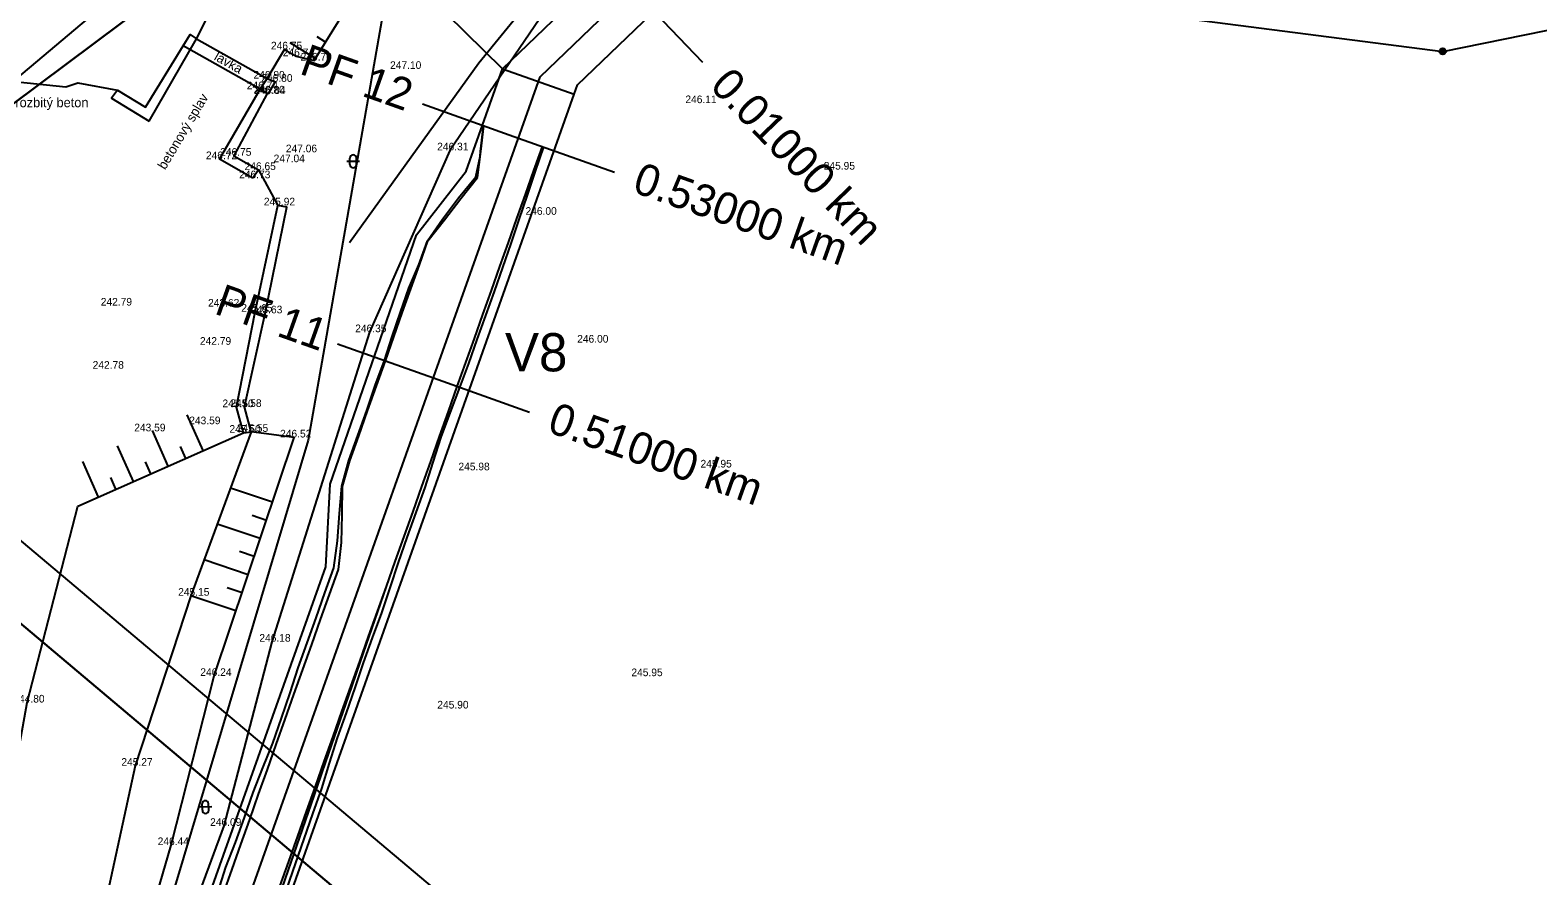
# Model space of a CAD drawing. Extents: x -555887 to -552101, y -1100251 to -1096546.
# Drawn here: x -554212 to -554093.6, y -1096902.3 to -1096835.8 of the extents above; entities that cross this region are included whole.
import ezdxf

# ---------------------------------------------------------------- set-up
doc = ezdxf.new("R2010")
doc.units = 0
for name, color, linetype in [('07_ELEKTRO', 7, 'Continuous'), ('PARCELY_cesty', 7, 'Continuous'), ('PARCELY_VHO', 7, 'Continuous'), ('POLYGONY_POPIS_CESTY', 7, 'Continuous'), ('POLYGONY_SITUACE_PF', 7, 'Continuous'), ('POLYGONY_SITUACE_PF_POPISY', 7, 'Continuous'), ('POLYGONY_SITUACE_PO', 7, 'Continuous'), ('ram_VC2', 7, 'Continuous'), ('vrstevnice', 7, 'Continuous'), ('Výškopis', 7, 'Continuous'), ('ZSST', 7, 'Continuous')]:
    doc.layers.add(name, color=color, linetype=linetype)

msp = doc.modelspace()

# ---------------------------------------------------------------- linework, layer by layer
at = {"layer": '07_ELEKTRO'}
msp.add_lwpolyline([(-554384.81, -1096800.66), (-554151.09, -1096831.04), (-554101.03, -1096837.49), (-554021.9, -1096821.39), (-553942.87, -1096805.47), (-553853.14, -1096787.39)], dxfattribs=at)
at = {"layer": 'PARCELY_cesty'}
for q in [(-554183.58, -1096830.32), (-554169.26, -1096840.86)]:
    msp.add_line((-554174.9, -1096838.86), q, dxfattribs=at)
for points in [[(-554174.9, -1096838.86), (-554167.64, -1096831.88), (-554135.58, -1096801.12), (-554129.61, -1096795.74), (-554116.7, -1096786.26), (-554106.2, -1096780.33), (-554095.28, -1096775.38), (-554029.88, -1096749.91), (-554024.31, -1096746.8), (-554020.97, -1096743.61), (-554018.18, -1096739.73), (-554005.15, -1096716.48), (-553996.74, -1096709.17), (-553992.17, -1096705.88), (-553986.99, -1096703.39), (-553981.45, -1096701.85), (-553975.73, -1096701.32), (-553970.01, -1096701.79), (-553964.4, -1096703.29), (-553952.14, -1096709.78)], [(-554169, -1096840.13), (-554132.18, -1096804.78), (-554126.45, -1096799.62), (-554113.99, -1096790.46), (-554103.93, -1096784.79), (-554093.34, -1096779.99), (-554027.75, -1096754.44), (-554021.32, -1096750.85), (-554017.19, -1096746.91), (-554013.95, -1096742.43), (-554001.21, -1096719.68), (-553993.63, -1096713.09), (-553989.6, -1096710.19), (-553985.22, -1096708.09), (-553980.54, -1096706.79), (-553975.71, -1096706.34), (-553970.86, -1096706.74), (-553966.23, -1096707.97), (-553954.85, -1096714)], [(-554179.85, -1097011.43), (-554188.55, -1096997.77), (-554194.14, -1096986.98), (-554202.26, -1096969.47), (-554205.74, -1096959.67), (-554207.73, -1096949.51), (-554207.83, -1096939.06), (-554206.4, -1096928.77), (-554204.44, -1096922.11), (-554188.79, -1096877.98), (-554188.45, -1096871.48), (-554181.65, -1096851.9), (-554177.76, -1096846.91), (-554174.9, -1096838.86)], [(-554115.45, -1097149.45), (-554124.69, -1097127.01), (-554128.78, -1097114.84), (-554130.72, -1097105.51), (-554131.84, -1097095.95), (-554133.35, -1097067.01), (-554134.24, -1097060.44), (-554136.63, -1097054.87), (-554142.45, -1097045.83), (-554167.76, -1097017.31), (-554174.93, -1097007.99), (-554183.34, -1096994.77), (-554188.76, -1096984.33), (-554196.7, -1096967.2), (-554199.93, -1096958.08), (-554201.74, -1096948.89), (-554201.83, -1096939.45), (-554200.52, -1096930.03), (-554198.73, -1096923.96), (-554169.26, -1096840.86), (-554169, -1096840.13)]]:
    msp.add_lwpolyline(points, dxfattribs=at)
at = {"layer": 'PARCELY_VHO'}
for points in [[(-554130.46, -1097180.06), (-554159.17, -1097101.34), (-554159.64, -1097082.93), (-554163.72, -1097067.19), (-554173.74, -1097050.79), (-554190.63, -1097034.96), (-554197.16, -1097028.05), (-554217.46, -1096987.98), (-554225.33, -1096977.64), (-554234.21, -1096944.26), (-554236.99, -1096909.92), (-554235.22, -1096898.62), (-554228.6, -1096882.13), (-554225.73, -1096869.26), (-554224.9, -1096864.61), (-554220.11, -1096846.63), (-554200.4, -1096831.93), (-554179.17, -1096807.62), (-554142.08, -1096773.53), (-554110.69, -1096747.36), (-554089.18, -1096729.49)], [(-554093.55, -1096750.72), (-554107.61, -1096766.97), (-554183.58, -1096830.32), (-554190.17, -1096868.02), (-554206.15, -1096921.51), (-554210.92, -1096940.13), (-554208.99, -1096958.65), (-554201.43, -1096978.3), (-554189.25, -1096999.78), (-554172.82, -1097024.19), (-554153.8, -1097046.73), (-554145.73, -1097061.02), (-554142.77, -1097083.92), (-554141.5, -1097107.04), (-554133.09, -1097133.96)], [(-554200.4, -1096831.93), (-554220.11, -1096846.63), (-554224.9, -1096864.61), (-554233.29, -1096868.06), (-554243.42, -1096872.22), (-554247.48, -1096879.5), (-554255.66, -1096892.57), (-554260.45, -1096913.44), (-554248.68, -1096931.61), (-554247, -1096951.09), (-554248.74, -1096969.23), (-554247.82, -1097012.49), (-554234.69, -1097042.48), (-554228.63, -1097050.04), (-554218.79, -1097074.22), (-554216.52, -1097103.52), (-554219.47, -1097120.44), (-554219.42, -1097159.44)]]:
    msp.add_lwpolyline(points, dxfattribs=at)
at = {"layer": 'POLYGONY_SITUACE_PF'}
for p, q in [((-554164.73, -1096832.56), (-554159.18, -1096838.33)), ((-554181.18, -1096841.62), (-554173.64, -1096844.3)), ((-554173.64, -1096844.3), (-554166.1, -1096846.97)), ((-554187.87, -1096860.47), (-554180.33, -1096863.14)), ((-554180.33, -1096863.14), (-554172.79, -1096865.82))]:
    msp.add_line(p, q, dxfattribs=at)
at = {"layer": 'POLYGONY_SITUACE_PO'}
for p, q in [((-554171.94, -1096839.49), (-554133.88, -1096802.95)), ((-554201.59, -1096923.03), (-554171.94, -1096839.49)), ((-554176.64, -1096845.35), (-554176.38, -1096843.33)), ((-554176.61, -1096845.37), (-554176.36, -1096843.33)), ((-554176.87, -1096847.4), (-554176.61, -1096845.37)), ((-554176.66, -1096845.74), (-554176.64, -1096845.35)), ((-554172.43, -1096846.85), (-554171.76, -1096844.97)), ((-554172.43, -1096846.85), (-554171.76, -1096844.97)), ((-554172.31, -1096846.89), (-554171.66, -1096845)), ((-554177, -1096847.35), (-554176.66, -1096845.74)), ((-554178.36, -1096848.99), (-554177, -1096847.35)), ((-554178.16, -1096849.06), (-554176.87, -1096847.4)), ((-554173.1, -1096848.73), (-554172.43, -1096846.85)), ((-554173.1, -1096848.73), (-554172.43, -1096846.85)), ((-554172.93, -1096848.79), (-554172.31, -1096846.89)), ((-554179.61, -1096850.67), (-554178.36, -1096848.99)), ((-554179.46, -1096850.72), (-554178.16, -1096849.06)), ((-554173.77, -1096850.62), (-554173.1, -1096848.73)), ((-554173.77, -1096850.62), (-554173.1, -1096848.73)), ((-554173.58, -1096850.69), (-554172.93, -1096848.79)), ((-554180.8, -1096852.37), (-554179.61, -1096850.67)), ((-554180.76, -1096852.38), (-554179.46, -1096850.72)), ((-554174.44, -1096852.5), (-554173.77, -1096850.62)), ((-554174.44, -1096852.5), (-554173.77, -1096850.62)), ((-554174.22, -1096852.58), (-554173.58, -1096850.69)), ((-554181.48, -1096854.25), (-554180.8, -1096852.37)), ((-554181.43, -1096854.27), (-554180.76, -1096852.38)), ((-554175.1, -1096854.39), (-554174.44, -1096852.5)), ((-554175.1, -1096854.39), (-554174.44, -1096852.5)), ((-554174.86, -1096854.48), (-554174.22, -1096852.58)), ((-554182.26, -1096856.09), (-554181.48, -1096854.25)), ((-554182.1, -1096856.15), (-554181.43, -1096854.27)), ((-554175.77, -1096856.27), (-554175.1, -1096854.39)), ((-554175.77, -1096856.27), (-554175.1, -1096854.39)), ((-554175.53, -1096856.36), (-554174.86, -1096854.48)), ((-554182.91, -1096857.99), (-554182.26, -1096856.09)), ((-554182.77, -1096858.04), (-554182.1, -1096856.15)), ((-554176.44, -1096858.16), (-554175.77, -1096856.27)), ((-554176.44, -1096858.16), (-554175.77, -1096856.27)), ((-554176.21, -1096858.24), (-554175.53, -1096856.36)), ((-554183.57, -1096859.88), (-554182.91, -1096857.99)), ((-554183.43, -1096859.92), (-554182.77, -1096858.04)), ((-554177.11, -1096860.04), (-554176.44, -1096858.16)), ((-554177.11, -1096860.04), (-554176.44, -1096858.16)), ((-554176.88, -1096860.13), (-554176.21, -1096858.24)), ((-554184.18, -1096861.78), (-554183.57, -1096859.88)), ((-554184.1, -1096861.81), (-554183.43, -1096859.92)), ((-554177.78, -1096861.93), (-554177.11, -1096860.04)), ((-554177.78, -1096861.93), (-554177.11, -1096860.04)), ((-554177.54, -1096862.01), (-554176.88, -1096860.13)), ((-554184.91, -1096863.73), (-554184.18, -1096861.78)), ((-554184.8, -1096863.77), (-554184.1, -1096861.81)), ((-554178.45, -1096863.81), (-554177.78, -1096861.93)), ((-554178.45, -1096863.81), (-554177.78, -1096861.93)), ((-554178.24, -1096863.89), (-554177.54, -1096862.01)), ((-554185.57, -1096865.71), (-554184.91, -1096863.73)), ((-554185.5, -1096865.73), (-554184.8, -1096863.77)), ((-554179.15, -1096865.78), (-554178.45, -1096863.81)), ((-554179.15, -1096865.78), (-554178.45, -1096863.81)), ((-554178.98, -1096865.84), (-554178.24, -1096863.89)), ((-554186.27, -1096867.67), (-554185.57, -1096865.71)), ((-554186.19, -1096867.7), (-554185.5, -1096865.73)), ((-554179.84, -1096867.74), (-554179.15, -1096865.78)), ((-554179.84, -1096867.74), (-554179.15, -1096865.78)), ((-554179.71, -1096867.79), (-554178.98, -1096865.84)), ((-554186.96, -1096869.63), (-554186.27, -1096867.67)), ((-554186.89, -1096869.66), (-554186.19, -1096867.7)), ((-554180.54, -1096869.7), (-554179.84, -1096867.74)), ((-554180.54, -1096869.7), (-554179.84, -1096867.74)), ((-554180.35, -1096869.77), (-554179.71, -1096867.79)), ((-554187.53, -1096871.64), (-554186.96, -1096869.63)), ((-554187.46, -1096871.67), (-554186.89, -1096869.66)), ((-554181.24, -1096871.67), (-554180.54, -1096869.7)), ((-554181.24, -1096871.67), (-554180.54, -1096869.7)), ((-554180.98, -1096871.76), (-554180.35, -1096869.77)), ((-554187.71, -1096873.79), (-554187.53, -1096871.64)), ((-554187.5, -1096873.87), (-554187.46, -1096871.67)), ((-554181.93, -1096873.63), (-554181.24, -1096871.67)), ((-554181.93, -1096873.63), (-554181.24, -1096871.67)), ((-554181.68, -1096873.72), (-554180.98, -1096871.76)), ((-554187.85, -1096875.95), (-554187.71, -1096873.79)), ((-554187.54, -1096876.06), (-554187.5, -1096873.87)), ((-554182.63, -1096875.59), (-554181.93, -1096873.63)), ((-554182.63, -1096875.59), (-554181.93, -1096873.63)), ((-554182.4, -1096875.67), (-554181.68, -1096873.72)), ((-554188.15, -1096878.06), (-554187.85, -1096875.95)), ((-554187.79, -1096878.18), (-554187.54, -1096876.06)), ((-554183.33, -1096877.56), (-554182.63, -1096875.59)), ((-554183.33, -1096877.56), (-554182.63, -1096875.59)), ((-554183.08, -1096877.64), (-554182.4, -1096875.67)), ((-554188.85, -1096880.02), (-554188.15, -1096878.06)), ((-554188.49, -1096880.15), (-554187.79, -1096878.18)), ((-554184.02, -1096879.52), (-554183.33, -1096877.56)), ((-554184.02, -1096879.52), (-554183.33, -1096877.56)), ((-554183.72, -1096879.63), (-554183.08, -1096877.64)), ((-554184.72, -1096881.48), (-554184.02, -1096879.52)), ((-554184.7, -1096881.49), (-554184.02, -1096879.52)), ((-554184.39, -1096881.6), (-554183.72, -1096879.63)), ((-554189.54, -1096881.98), (-554188.85, -1096880.02)), ((-554189.19, -1096882.11), (-554188.49, -1096880.15)), ((-554190.24, -1096883.95), (-554189.54, -1096881.98)), ((-554189.88, -1096884.07), (-554189.19, -1096882.11)), ((-554185.42, -1096883.45), (-554184.72, -1096881.48)), ((-554185.38, -1096883.46), (-554184.7, -1096881.49)), ((-554185.11, -1096883.55), (-554184.39, -1096881.6)), ((-554190.95, -1096885.91), (-554190.24, -1096883.95)), ((-554190.58, -1096886.04), (-554189.88, -1096884.07)), ((-554186.11, -1096885.41), (-554185.42, -1096883.45)), ((-554186.06, -1096885.43), (-554185.38, -1096883.46)), ((-554185.81, -1096885.52), (-554185.11, -1096883.55)), ((-554186.81, -1096887.37), (-554186.11, -1096885.41)), ((-554186.74, -1096887.4), (-554186.06, -1096885.43)), ((-554186.47, -1096887.49), (-554185.81, -1096885.52)), ((-554191.58, -1096887.89), (-554190.95, -1096885.91)), ((-554191.28, -1096888), (-554190.58, -1096886.04)), ((-554192.25, -1096889.86), (-554191.58, -1096887.89)), ((-554191.97, -1096889.96), (-554191.28, -1096888)), ((-554187.51, -1096889.34), (-554186.81, -1096887.37)), ((-554187.42, -1096889.37), (-554186.74, -1096887.4)), ((-554187.16, -1096889.46), (-554186.47, -1096887.49)), ((-554188.2, -1096891.3), (-554187.51, -1096889.34)), ((-554192.95, -1096891.83), (-554192.25, -1096889.86)), ((-554192.67, -1096891.93), (-554191.97, -1096889.96)), ((-554188.1, -1096891.34), (-554187.42, -1096889.37)), ((-554187.86, -1096891.42), (-554187.16, -1096889.46)), ((-554188.9, -1096893.26), (-554188.2, -1096891.3)), ((-554188.78, -1096893.31), (-554188.1, -1096891.34)), ((-554188.49, -1096893.41), (-554187.86, -1096891.42)), ((-554193.74, -1096893.76), (-554192.95, -1096891.83)), ((-554193.37, -1096893.89), (-554192.67, -1096891.93)), ((-554194.49, -1096895.7), (-554193.74, -1096893.76)), ((-554194.06, -1096895.85), (-554193.37, -1096893.89)), ((-554189.6, -1096895.23), (-554188.9, -1096893.26)), ((-554189.46, -1096895.28), (-554188.78, -1096893.31)), ((-554189.1, -1096895.4), (-554188.49, -1096893.41)), ((-554190.29, -1096897.19), (-554189.6, -1096895.23)), ((-554190.14, -1096897.24), (-554189.46, -1096895.28)), ((-554195.16, -1096897.67), (-554194.49, -1096895.7)), ((-554194.76, -1096897.82), (-554194.06, -1096895.85)), ((-554189.79, -1096897.37), (-554189.1, -1096895.4)), ((-554190.99, -1096899.15), (-554190.29, -1096897.19)), ((-554190.82, -1096899.21), (-554190.14, -1096897.24)), ((-554190.48, -1096899.34), (-554189.79, -1096897.37)), ((-554195.88, -1096899.63), (-554195.16, -1096897.67)), ((-554195.46, -1096899.78), (-554194.76, -1096897.82)), ((-554196.64, -1096901.57), (-554195.88, -1096899.63)), ((-554196.15, -1096901.74), (-554195.46, -1096899.78)), ((-554191.69, -1096901.12), (-554190.99, -1096899.15)), ((-554191.5, -1096901.18), (-554190.82, -1096899.21)), ((-554191.15, -1096901.31), (-554190.48, -1096899.34)), ((-554192.39, -1096903.08), (-554191.69, -1096901.12)), ((-554192.18, -1096903.15), (-554191.5, -1096901.18)), ((-554197.27, -1096903.56), (-554196.64, -1096901.57)), ((-554196.85, -1096903.71), (-554196.15, -1096901.74)), ((-554191.83, -1096903.28), (-554191.15, -1096901.31))]:
    msp.add_line(p, q, dxfattribs=at)
at = {"layer": 'ram_VC2'}
for points in [[(-554114.88, -1096958.27), (-554342.13, -1096767.04), (-555018.18, -1097570.44), (-554790.93, -1097761.67)], [(-554121.93, -1096958.88), (-554341.52, -1096774.09), (-555011.14, -1097569.84), (-554791.54, -1097754.63)]]:
    msp.add_lwpolyline(points, close=True, dxfattribs=at)
for points in [[(-554114.88, -1096958.27), (-554342.13, -1096767.04), (-555018.18, -1097570.44), (-554790.93, -1097761.67), (-554114.88, -1096958.27)], [(-554791.54, -1097754.63), (-555011.14, -1097569.84), (-554341.52, -1096774.09), (-554121.93, -1096958.88), (-554791.54, -1097754.63)]]:
    msp.add_lwpolyline(points, dxfattribs=at)
at = {"layer": 'vrstevnice'}
msp.add_lwpolyline([(-554186.92, -1096852.5), (-554176.76, -1096838.39), (-554167.04, -1096826.49), (-554154.68, -1096816.78), (-554138.08, -1096811.34), (-554109.6, -1096807.35), (-554060.65, -1096804.85)], dxfattribs=at)
at = {"layer": 'ZSST'}
for p, q in [((-554189.6, -1096838.04), (-554191.57, -1096836.82)), ((-554188.81, -1096836.77), (-554189.47, -1096836.36)), ((-554186.13, -1096846.13), (-554187.13, -1096846.14)), ((-554186.88, -1096846.38), (-554186.88, -1096845.88)), ((-554186.38, -1096846.38), (-554186.38, -1096845.88)), ((-554194.08, -1096846.81), (-554192.55, -1096849.59)), ((-554192.55, -1096849.59), (-554192.55, -1096849.59)), ((-554198.41, -1096868.85), (-554199.66, -1096866.05)), ((-554201.16, -1096870.07), (-554202.4, -1096867.26)), ((-554203.9, -1096871.29), (-554205.14, -1096868.48)), ((-554199.78, -1096869.46), (-554200.2, -1096868.53)), ((-554206.64, -1096872.5), (-554207.88, -1096869.7)), ((-554202.53, -1096870.68), (-554202.94, -1096869.74)), ((-554205.27, -1096871.89), (-554205.68, -1096870.96)), ((-554192.98, -1096872.91), (-554196.28, -1096871.8)), ((-554193.45, -1096874.33), (-554194.57, -1096873.96)), ((-554193.93, -1096875.75), (-554197.32, -1096874.62)), ((-554194.88, -1096878.6), (-554198.35, -1096877.43)), ((-554194.41, -1096877.17), (-554195.55, -1096876.79)), ((-554195.36, -1096880.02), (-554196.53, -1096879.63)), ((-554195.84, -1096881.44), (-554199.39, -1096880.25)), ((-554197.74, -1096896.84), (-554198.74, -1096896.85)), ((-554198.48, -1096897.1), (-554198.49, -1096896.6)), ((-554197.98, -1096897.1), (-554197.99, -1096896.6))]:
    msp.add_line(p, q, dxfattribs=at)
for points in [[(-554226.18, -1096821.12), (-554151.09, -1096831.04), (-554101.03, -1096837.49), (-554021.9, -1096821.39), (-553942.87, -1096805.47)], [(-554197.77, -1096834.17), (-554197.55, -1096832.08), (-554195.86, -1096827.42), (-554203.8, -1096831.8), (-554220.38, -1096845.76)], [(-554191.1, -1096837.87), (-554189.7, -1096838.21), (-554184.86, -1096830.39)], [(-554170.85, -1096833.24), (-554179.04, -1096845.27), (-554185.36, -1096859.55), (-554193.03, -1096883.86), (-554196.79, -1096898.33), (-554202.02, -1096912.53), (-554207.86, -1096931.2)], [(-554202.65, -1096842.97), (-554198.94, -1096836.52), (-554197.77, -1096834.17)], [(-554205.15, -1096840.55), (-554202.95, -1096841.88), (-554199.98, -1096837.06)], [(-554194.51, -1096847.46), (-554197.12, -1096845.96), (-554193.93, -1096840.47), (-554193.38, -1096839.63), (-554192.02, -1096837.34), (-554191.1, -1096837.87)], [(-554212.99, -1096839.89), (-554209.21, -1096840.28), (-554208.27, -1096839.96), (-554205.15, -1096840.55), (-554205.63, -1096841.17), (-554202.65, -1096842.97)], [(-554193.38, -1096840.8), (-554196.01, -1096845.69), (-554194.08, -1096846.81), (-554194.51, -1096847.46)], [(-554195.25, -1096867.45), (-554195.8, -1096865.44), (-554194.32, -1096857.94), (-554192.55, -1096849.59)], [(-554195.25, -1096867.45), (-554194.65, -1096867.38), (-554195.18, -1096865.42), (-554193.54, -1096858.07), (-554191.85, -1096849.74), (-554192.55, -1096849.59)], [(-554189.44, -1097009.07), (-554189.29, -1097003.58), (-554192.09, -1096996.42), (-554196.79, -1096989.85), (-554203.75, -1096978.28), (-554211.03, -1096961.03), (-554216.96, -1096944.48), (-554220.11, -1096936.16), (-554213.34, -1096924.57), (-554209.99, -1096922.37), (-554215.63, -1096918.27), (-554219.45, -1096911.72), (-554215.85, -1096907.48), (-554214.43, -1096900.67), (-554212.25, -1096888.64), (-554208.26, -1096873.22), (-554195.25, -1096867.45)], [(-554194.65, -1096867.38), (-554199.39, -1096880.25), (-554203.75, -1096893.61), (-554207.66, -1096911.58), (-554215.63, -1096918.27)], [(-554183.21, -1097006.5), (-554191.67, -1096991.83), (-554198.21, -1096980.78), (-554201.06, -1096974.23), (-554205.6, -1096961.82), (-554208.86, -1096949.13), (-554209.49, -1096940.5), (-554207.86, -1096931.2), (-554204.72, -1096912.9), (-554200.92, -1096899.84), (-554197.55, -1096886.55), (-554191.27, -1096867.82), (-554194.65, -1096867.38)]]:
    msp.add_lwpolyline(points, dxfattribs=at)
msp.add_lwpolyline([(-554192.77, -1096839.88), (-554193.32, -1096840.84), (-554193.38, -1096840.8), (-554193.93, -1096840.47), (-554199.98, -1096837.06), (-554199.45, -1096836.16), (-554198.94, -1096836.52), (-554193.38, -1096839.63)], close=True, dxfattribs=at)
for radius in [0.25, 0.158, 0.05]:
    msp.add_circle((-554101.03, -1096837.49), radius, dxfattribs=at)
for centre, start, end in [((-554186.63, -1096845.88), 0.2865, 180.2865), ((-554186.63, -1096846.38), 180.2865, 0.2865), ((-554198.24, -1096896.6), 0.2865, 180.2865), ((-554198.23, -1096897.1), 180.2865, 0.2865)]:
    msp.add_arc(centre, 0.25, start, end, dxfattribs=at)

# ---------------------------------------------------------------- texts
at = {"layer": 'POLYGONY_POPIS_CESTY'}
msp.add_text('V8', height=3, rotation=359.8934, dxfattribs=at).set_placement((-554174.71, -1096862.62))
at = {"layer": 'POLYGONY_SITUACE_PF_POPISY'}
for s, rotation, p in [('PF 12', 340.4596, (-554190.94, -1096839.22)), ('0.01000 km', 313.8376, (-554158.69, -1096840.29)), ('0.53000 km', 340.4596, (-554164.79, -1096848.5)), ('PF 11', 340.4596, (-554197.63, -1096858.07)), ('0.51000 km', 340.4596, (-554171.48, -1096867.35))]:
    msp.add_text(s, height=2.5, rotation=rotation, dxfattribs=at).set_placement(p)
at = {"layer": 'Výškopis'}
for s, p in [('246.75', (-554193.09, -1096837.34)), ('246.74', (-554192.16, -1096837.87)), ('246.70', (-554190.76, -1096838.21)), ('247.10', (-554183.73, -1096838.87)), ('246.90', (-554194.46, -1096839.63)), ('246.80', (-554193.85, -1096839.88)), ('246.74', (-554194.99, -1096840.47)), ('246.80', (-554194.46, -1096840.8)), ('246.84', (-554194.4, -1096840.84)), ('246.11', (-554160.53, -1096841.56)), ('246.72', (-554198.2, -1096845.96)), ('246.75', (-554197.08, -1096845.69)), ('247.06', (-554191.92, -1096845.42)), ('246.31', (-554180.03, -1096845.27)), ('246.65', (-554195.16, -1096846.81)), ('247.04', (-554192.88, -1096846.2)), ('245.95', (-554149.66, -1096846.78)), ('246.73', (-554195.59, -1096847.46)), ('245.92', (-554193.65, -1096849.59)), ('246.00', (-554173.09, -1096850.33)), ('242.79', (-554206.46, -1096857.46)), ('243.62', (-554198.03, -1096857.54)), ('245.65', (-554195.42, -1096857.94)), ('245.63', (-554194.65, -1096858.07)), ('246.35', (-554186.47, -1096859.55)), ('242.79', (-554198.67, -1096860.54)), ('246.00', (-554169.03, -1096860.37)), ('242.78', (-554207.1, -1096862.42)), ('245.50', (-554196.9, -1096865.44)), ('245.58', (-554196.28, -1096865.42)), ('243.59', (-554203.83, -1096867.34)), ('243.59', (-554199.51, -1096866.78)), ('245.50', (-554196.35, -1096867.45)), ('245.55', (-554195.76, -1096867.38)), ('246.52', (-554192.37, -1096867.82)), ('245.98', (-554178.36, -1096870.4)), ('245.95', (-554159.34, -1096870.18)), ('245.15', (-554200.38, -1096880.25)), ('246.18', (-554194, -1096883.86)), ('246.24', (-554198.64, -1096886.55)), ('245.95', (-554164.77, -1096886.57)), ('244.80', (-554213.33, -1096888.64)), ('245.90', (-554180.02, -1096889.11)), ('245.27', (-554204.84, -1096893.61)), ('246.09', (-554197.87, -1096898.33)), ('246.44', (-554201.99, -1096899.84))]:
    msp.add_text(s, height=0.6, dxfattribs=at).set_placement(p)
at = {"layer": 'ZSST'}
for s, rotation, p in [('lávka', 330.5966, (-554197.62, -1096838.12)), ('betonový splav', 59.1865, (-554201.4, -1096846.84))]:
    msp.add_text(s, height=0.75, rotation=rotation, dxfattribs=at).set_placement(p)
msp.add_text('rozbitý beton', height=0.75, dxfattribs=at).set_placement((-554213.17, -1096841.88))

doc.saveas('drawing.dxf')
